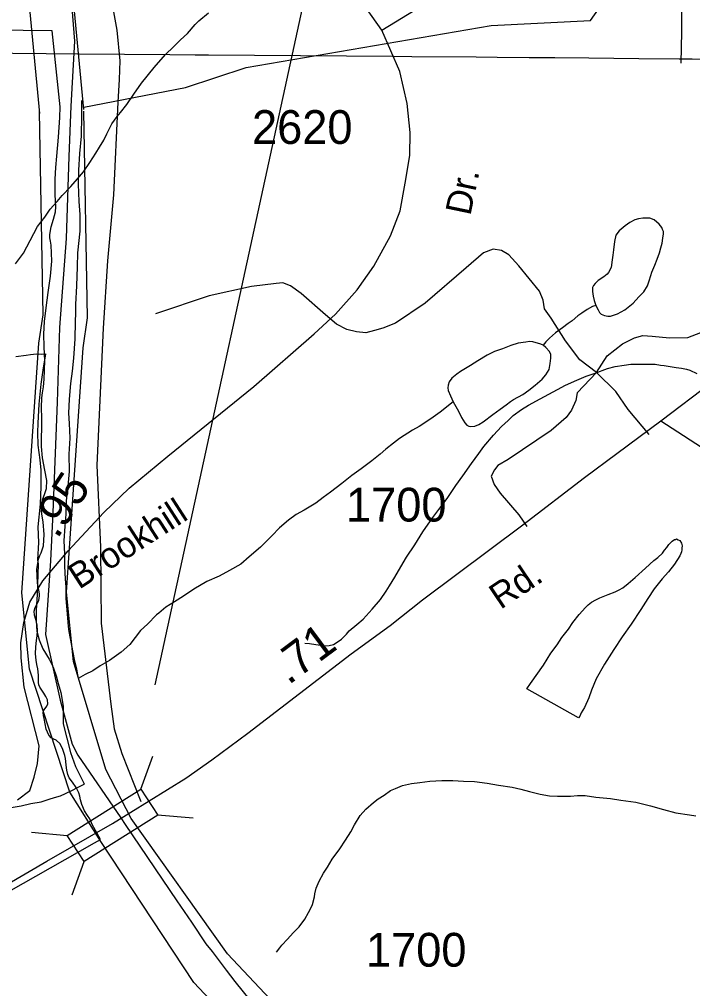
# Model space of a CAD drawing. Extents: x 2169602 to 2449496, y 721995 to 810662.
# Drawn here: x 2407355 to 2409846, y 765226 to 768814 of the extents above; entities that cross this region are included whole.
import ezdxf

# ---------------------------------------------------------------- set-up
doc = ezdxf.new("R2010")
doc.units = 0
doc.layers.add('Default', color=7, linetype='Continuous')

msp = doc.modelspace()

# ---------------------------------------------------------------- linework, layer by layer
at = {"layer": 'Default'}
for p, q in [((2407856.9, 766350.4), (2408442.4, 769038.3)), ((2407803.8, 765964.6), (2407848.2, 766087.1)), ((2407865.5, 765869.7), (2407997.2, 765858.1)), ((2407399.2, 765805.1), (2407530.9, 765793.4)), ((2407549.7, 765573.8), (2407594, 765696.3))]:
    msp.add_line(p, q, dxfattribs=at)
for points in [[(2407593.3, 768488.6), (2407969.6, 768561.8), (2408193.6, 768635.9), (2409100.5, 768791.2), (2409467.6, 768810), (2409616.6, 769020.2), (2409881.5, 769205), (2410196.5, 769523.3), (2410328.6, 769730.6), (2410592.5, 770233.6), (2410766.6, 770341.6), (2411514.6, 770644.5), (2411995.6, 771074.3), (2412234.5, 771423.7), (2412358.6, 771726.2)], [(2408479, 769730.2), (2408398.7, 769562.2), (2408358, 769512.8), (2408293.8, 769473.3), (2408199.9, 769443.7), (2408071.5, 769423.9), (2407624.4, 769369.6), (2407612.1, 769357.2), (2407607.1, 769302.9), (2407656.5, 769100.4), (2407714.6, 768774.3), (2407726.9, 768660.7), (2407724.4, 768591.5), (2407719.5, 768507.6), (2407703.4, 768164.3), (2407681.2, 767919.7), (2407665.2, 767670.3), (2407641.7, 767163.9), (2407655.3, 766860.1), (2407657.8, 766578.6), (2407693.6, 766279.7), (2407705.9, 766188.3), (2407733.1, 766096.9), (2407803.5, 765919.1)], [(2407593.2, 768480.4), (2407495.4, 769508), (2407432.6, 769704.6)], [(2407429.9, 768464.9), (2407333.8, 769474.9), (2407276.4, 769654.7)], [(2408696.3, 768774.2), (2408576.2, 768943.5), (2408531.6, 769009.5), (2408485.4, 769109.5)], [(2408696.3, 768774.2), (2408819.4, 768849.2), (2408908.3, 768900.5), (2408991.5, 768946), (2409106.1, 768991.1), (2409208.7, 769018.5), (2409355.8, 769045.8), (2409463.9, 769064.9), (2409584.4, 769083), (2409632.3, 769085.5), (2409670.3, 769078.1), (2409702.5, 769062.4), (2409731.4, 769045), (2409763.6, 769011.2), (2409797.5, 768951.7), (2409804.5, 768881.5), (2409804.5, 768767.6), (2409802, 768652)], [(2407542.7, 768935.6), (2407558.9, 768733.2), (2407545, 768492.1), (2407537.4, 768305.7), (2407527.6, 768002.1), (2407503.4, 767672.9), (2407494.2, 767396.9), (2407478.6, 766988.5)], [(2407339.9, 767908.7), (2407369.4, 767948.8), (2407395, 767994.8), (2407421.1, 768046.9), (2407449, 768081.2), (2407468.9, 768111.5), (2407494.3, 768139.7), (2407512.5, 768161.7), (2407544.5, 768195.7), (2407569.9, 768223.9), (2407591.7, 768249.9), (2407615.7, 768284), (2407637.6, 768318.4), (2407651.3, 768340.2), (2407667.3, 768366.2), (2407678.8, 768390.4), (2407694.8, 768422.5), (2407696.9, 768426.6), (2407716.8, 768454.4), (2407728.4, 768468.5), (2407752.6, 768498.9), (2407778.1, 768536.9), (2407806.2, 768577.2), (2407853.5, 768635.3), (2407895.2, 768683.4), (2407924.9, 768711.8), (2407950.9, 768737.9), (2407976.8, 768761.9), (2408005.1, 768794.2), (2408018.4, 768808.4), (2408054.5, 768838.2)], [(2407474.4, 767919.1), (2407471.7, 767978.5), (2407469.4, 767992.4), (2407467.7, 768005.4), (2407466.9, 768018.1), (2407471.7, 768045.9), (2407480.7, 768074.1), (2407487.7, 768101.3), (2407488.9, 768120.4), (2407487.9, 768140.6), (2407486.7, 768166.4), (2407486.7, 768222.3), (2407488.9, 768266.1), (2407492.7, 768307.6), (2407499.2, 768377.3), (2407504.7, 768450.3), (2407505.9, 768490.4), (2407475.4, 768771.8), (2406828.7, 768778.7)], [(2407474.4, 767919.1), (2407471.7, 767978.5), (2407469.4, 767992.4), (2407467.7, 768005.4), (2407466.9, 768018.1), (2407471.7, 768045.9), (2407480.7, 768074.1), (2407487.7, 768101.3), (2407488.9, 768120.4), (2407487.9, 768140.6), (2407486.7, 768166.4), (2407486.7, 768222.3), (2407488.9, 768266.1), (2407492.7, 768307.6), (2407499.2, 768377.3), (2407504.7, 768450.3), (2407505.9, 768490.4), (2407475.4, 768771.8), (2406828.7, 768778.7)], [(2407347.9, 765924.6), (2407393, 765960.1), (2407409, 766008.8), (2407422.2, 766059.2), (2407427.2, 766124.4), (2407372.3, 766341.6), (2407360.7, 766450.6), (2407360.3, 766505.9), (2407371, 766581), (2407393.3, 766656.2), (2407441.2, 766735.4), (2407535.7, 766846.1), (2407667, 766988.9), (2407761.2, 767079), (2407904, 767197), (2408221.9, 767455.5), (2408445.7, 767649.5), (2408524.2, 767722.2), (2408604.3, 767813), (2408666.2, 767899.7), (2408727.7, 768012.9), (2408764, 768105.4), (2408782.2, 768207.7), (2408799.1, 768309.3), (2408800.8, 768395.2), (2408790.1, 768502.5), (2408762.4, 768620.6), (2408696.3, 768774.2)], [(2410491.2, 768658.9), (2409844.5, 768665.9), (2409796.5, 768666.4), (2409646.7, 768668), (2409462, 768669.6), (2409335.5, 768670.8), (2409241.5, 768671.6), (2409123.2, 768672.7), (2409044.5, 768673.4), (2408806.7, 768675.6), (2408735.2, 768676.2), (2408055, 768680.9), (2408004.7, 768681.3), (2407911.5, 768681.9), (2407575.2, 768684.9), (2407206.5, 768688.1)], [(2410491.2, 768658.9), (2409844.5, 768665.9), (2409796.5, 768666.4), (2409646.7, 768668), (2409462, 768669.6), (2409335.5, 768670.8), (2409241.5, 768671.6), (2409123.2, 768672.7), (2409044.5, 768673.4), (2408806.7, 768675.6), (2408735.2, 768676.2), (2408055, 768680.9), (2408004.7, 768681.3), (2407911.5, 768681.9), (2407575.2, 768684.9), (2407206.5, 768688.1)], [(2407584.2, 768513.9), (2407584.2, 768457.9), (2407582.9, 768381.8), (2407577, 768317.9), (2407573.5, 768255.9), (2407571.7, 768203.8), (2407574.1, 768139.8), (2407578.4, 768091.7), (2407578.8, 768030), (2407569.4, 767949.9), (2407568, 767897.8), (2407565.9, 767827.9), (2407562.4, 767757.9), (2407562.4, 767727.8), (2407560.8, 767694), (2407559.4, 767631.8), (2407555.3, 767559.8), (2407549.5, 767512), (2407544, 767465.8), (2407538.4, 767407.8), (2407536.6, 767355.8), (2407538.9, 767318.1), (2407540.9, 767263.8), (2407537.4, 767204), (2407538.2, 767140.1), (2407534.3, 767086), (2407528.2, 767032.1), (2407526.8, 766982), (2407522.9, 766938), (2407519.4, 766883.8), (2407521.4, 766836), (2407522, 766790.1), (2407524.1, 766741.9), (2407526.3, 766714), (2407526.1, 766670.2), (2407530.9, 766613.9), (2407535.2, 766566.2), (2407537.2, 766548.1), (2407547.5, 766496.3), (2407557.9, 766444.4), (2407565.9, 766408.3), (2407572.1, 766374.5)], [(2410159.3, 762973.4), (2410100.6, 763007.4), (2409888.9, 763199.7), (2409234.4, 763987.9), (2408758.2, 764442), (2407999.7, 765249.5), (2407656.3, 765771), (2407540.9, 765953.4), (2407392.6, 766408.9), (2407364.2, 766691.4), (2407426.9, 767615.5), (2407442.4, 767719.9), (2407429.6, 768471.3)], [(2410315.4, 763110.2), (2410180.3, 763156.6), (2410007.7, 763313.3), (2409354.5, 764100), (2408874.7, 764557.6), (2408125.3, 765355.4), (2407768.8, 765856.5), (2407674.8, 766037.4), (2407554.6, 766437.5), (2407528.8, 766694.1), (2407590.1, 767597.9), (2407606.6, 767709.2), (2407593.6, 768474)], [(2409487.7, 767754.8), (2409496.1, 767738.9), (2409502, 767728.7), (2409507.8, 767722.9), (2409520.1, 767717.1), (2409532, 767714.8), (2409542.2, 767715), (2409567.8, 767723.3), (2409595.5, 767739.3), (2409625.5, 767763.6), (2409647.4, 767787.4), (2409665.2, 767805.8), (2409679.2, 767827.7), (2409685.1, 767845.8), (2409691.1, 767866), (2409695.2, 767878), (2409706.7, 767903.8), (2409714.7, 767926.2), (2409722.9, 767950), (2409728.4, 767968.3), (2409732.7, 767985.9), (2409736, 768004), (2409738.2, 768019.9), (2409738.4, 768028), (2409734.1, 768036), (2409731.7, 768044), (2409722.2, 768056), (2409704, 768071.7), (2409688, 768077.8), (2409673.9, 768077.5), (2409662.2, 768077.7), (2409646, 768075.6), (2409632.2, 768071.6), (2409614, 768061.4), (2409596.1, 768049.1), (2409574, 768031.3), (2409561.9, 768014.9), (2409556.4, 767991.1), (2409552.7, 767961.2), (2409550.6, 767941.2), (2409548.8, 767923.2), (2409544.9, 767895), (2409535.2, 767877), (2409529.5, 767871), (2409517.2, 767861.1), (2409496.9, 767846.7), (2409485, 767836.7), (2409479.5, 767828.7), (2409475.2, 767820.8), (2409475.4, 767806.6), (2409477.6, 767788.8), (2409481.7, 767772.8), (2409487.7, 767754.8)], [(2409490.7, 767506.3), (2409428.3, 767554.2), (2409375.2, 767624.3), (2409322.2, 767708.2), (2409298.3, 767742.4), (2409293.1, 767774.9), (2409279.5, 767807.4), (2409202.5, 767901.4), (2409165.7, 767942.5), (2409138.3, 767957.9), (2409107.5, 767963), (2409071.6, 767949.3), (2409008.3, 767894.6), (2408856.1, 767762.9), (2408746.6, 767689.3), (2408699.6, 767670.5), (2408668.8, 767662), (2408636.3, 767653.4), (2408602.1, 767656.8), (2408566.2, 767665.4), (2408528.5, 767685.9), (2408487.5, 767720.1), (2408396.8, 767798.8), (2408357.5, 767827.9), (2408330.1, 767838.2), (2408304.5, 767836.4), (2408213.8, 767824.5), (2408057.3, 767790.3), (2407858.9, 767723.5)], [(2409490.7, 767506.3), (2409530, 767567.9), (2409586.5, 767612.4), (2409631, 767634.6), (2409661.7, 767643.2), (2409696, 767641.4), (2409761, 767634.6), (2409828.5, 767636.3), (2409876.4, 767655.1), (2409919.2, 767685.9), (2409955.1, 767711.6), (2409979, 767744.1), (2409987.6, 767774.9), (2409967.1, 767944.2)], [(2407654.4, 765778.8), (2407624.4, 765834.3), (2407619.4, 765846.3), (2407614.9, 765855), (2407606.2, 765867.6), (2407595.4, 765884.9), (2407585.4, 765907.8), (2407580.9, 765924.6), (2407578.2, 765938.4), (2407574.9, 765951), (2407564.7, 765970.7), (2407551.2, 765990.1), (2407539.4, 766007), (2407533.9, 766019.1), (2407530.2, 766034.4), (2407527.4, 766053), (2407525.9, 766066.8), (2407524.7, 766078.3), (2407522.7, 766089.4), (2407515.9, 766111.3), (2407504.9, 766132.2), (2407490.7, 766145.8), (2407481.9, 766149.6), (2407472.7, 766155), (2407463.7, 766165), (2407453.2, 766187.1), (2407449.4, 766205.9), (2407446.7, 766225.8), (2407444.2, 766237.1), (2407442.9, 766248.1), (2407444.7, 766257), (2407450.2, 766263.7), (2407456.7, 766271.3), (2407460.2, 766281), (2407458.4, 766295.5), (2407452.7, 766307.6), (2407444.7, 766319.4), (2407437.2, 766330.7), (2407430.7, 766341.8), (2407426.7, 766351), (2407425.7, 766359.6), (2407425.9, 766371.1), (2407425.7, 766386.2), (2407423.2, 766409.4), (2407419.7, 766426.6), (2407416.7, 766442.6), (2407414.7, 766466.1), (2407415.2, 766491.4), (2407417.4, 766514.9), (2407419.9, 766532.1), (2407421.4, 766550.7), (2407420.2, 766573.4), (2407415.4, 766593), (2407410.2, 766608.8), (2407408.9, 766623.8), (2407413.4, 766637.2), (2407420.4, 766650.7), (2407426.7, 766662.6), (2407429.4, 766680.1), (2407428.4, 766687.3), (2407426.2, 766701.3), (2407422.2, 766727.4), (2407419.9, 766755), (2407419.7, 766777.1), (2407422.7, 766800.6), (2407425.9, 766815.9), (2407429.9, 766830), (2407434.7, 766839.3), (2407444.2, 766865.8), (2407446.2, 766907.1), (2407442.2, 766954.6), (2407438.7, 766975.4), (2407435.9, 766993.2), (2407435.7, 767010.9), (2407440.4, 767035.3), (2407448.2, 767059.1), (2407454.9, 767077.8), (2407456.2, 767106.6), (2407448.4, 767145), (2407439.7, 767191.3), (2407436.4, 767232.4), (2407436.7, 767266.1), (2407437.7, 767298.9), (2407437.2, 767337.6), (2407436.2, 767377.3), (2407437.7, 767412.9), (2407440.4, 767432), (2407443.9, 767453.5), (2407446.9, 767482.1), (2407448.9, 767550.5), (2407446.4, 767602.3), (2407444.7, 767648.5), (2407447.4, 767694.9), (2407453.4, 767746.3), (2407460.7, 767802.5), (2407469.2, 767863.5), (2407474.4, 767919.1)], [(2407654.4, 765778.8), (2407624.4, 765834.3), (2407619.4, 765846.3), (2407614.9, 765855), (2407606.2, 765867.6), (2407595.4, 765884.9), (2407585.4, 765907.8), (2407580.9, 765924.6), (2407578.2, 765938.4), (2407574.9, 765951), (2407564.7, 765970.7), (2407551.2, 765990.1), (2407539.4, 766007), (2407533.9, 766019.1), (2407530.2, 766034.4), (2407527.4, 766053), (2407525.9, 766066.8), (2407524.7, 766078.3), (2407522.7, 766089.4), (2407515.9, 766111.3), (2407504.9, 766132.2), (2407490.7, 766145.8), (2407481.9, 766149.6), (2407472.7, 766155), (2407463.7, 766165), (2407453.2, 766187.1), (2407449.4, 766205.9), (2407446.7, 766225.8), (2407444.2, 766237.1), (2407442.9, 766248.1), (2407444.7, 766257), (2407450.2, 766263.7), (2407456.7, 766271.3), (2407460.2, 766281), (2407458.4, 766295.5), (2407452.7, 766307.6), (2407444.7, 766319.4), (2407437.2, 766330.7), (2407430.7, 766341.8), (2407426.7, 766351), (2407425.7, 766359.6), (2407425.9, 766371.1), (2407425.7, 766386.2), (2407423.2, 766409.4), (2407419.7, 766426.6), (2407416.7, 766442.6), (2407414.7, 766466.1), (2407415.2, 766491.4), (2407417.4, 766514.9), (2407419.9, 766532.1), (2407421.4, 766550.7), (2407420.2, 766573.4), (2407415.4, 766593), (2407410.2, 766608.8), (2407408.9, 766623.8), (2407413.4, 766637.2), (2407420.4, 766650.7), (2407426.7, 766662.6), (2407429.4, 766680.1), (2407428.4, 766687.3), (2407426.2, 766701.3), (2407422.2, 766727.4), (2407419.9, 766755), (2407419.7, 766777.1), (2407422.7, 766800.6), (2407425.9, 766815.9), (2407429.9, 766830), (2407434.7, 766839.3), (2407444.2, 766865.8), (2407446.2, 766907.1), (2407442.2, 766954.6), (2407438.7, 766975.4), (2407435.9, 766993.2), (2407435.7, 767010.9), (2407440.4, 767035.3), (2407448.2, 767059.1), (2407454.9, 767077.8), (2407456.2, 767106.6), (2407448.4, 767145), (2407439.7, 767191.3), (2407436.4, 767232.4), (2407436.7, 767266.1), (2407437.7, 767298.9), (2407437.2, 767337.6), (2407436.2, 767377.3), (2407437.7, 767412.9), (2407440.4, 767432), (2407443.9, 767453.5), (2407446.9, 767482.1), (2407448.9, 767550.5), (2407446.4, 767602.3), (2407444.7, 767648.5), (2407447.4, 767694.9), (2407453.4, 767746.3), (2407460.7, 767802.5), (2407469.2, 767863.5), (2407474.4, 767919.1)], [(2409487.7, 767754.8), (2409476, 767750.9), (2409455.9, 767740.5), (2409436.2, 767726.5), (2409421.6, 767716.5), (2409399.9, 767698.3), (2409386, 767688.2), (2409364.2, 767672.1), (2409338.2, 767654.1), (2409316.7, 767633.9), (2409302.7, 767619.7), (2409292.7, 767607.9)], [(2409292.7, 767607.9), (2409284.9, 767611.9), (2409254.7, 767619.7), (2409242.6, 767621.5), (2409228.7, 767619.6), (2409200.4, 767615.3), (2409172.7, 767606.9), (2409142.6, 767594.8), (2409112.8, 767584.7), (2409085.2, 767570.7), (2409051.1, 767550.2), (2409023.4, 767532.1), (2408986.9, 767510.1), (2408973.4, 767500), (2408955.4, 767486.1), (2408945.3, 767471.8), (2408941.6, 767459.7), (2408940, 767449.8), (2408941.6, 767439.8), (2408949.8, 767419.9), (2408959.9, 767397.8)], [(2408959.9, 767397.8), (2408980.2, 767363.9), (2408990.2, 767340.1), (2409002.5, 767320.3), (2409010.5, 767312.2), (2409018.3, 767308.2), (2409024.5, 767306.4), (2409040.4, 767308.5), (2409054.4, 767314.5), (2409070.4, 767324.6), (2409106.3, 767350.9), (2409133.7, 767371), (2409156.1, 767387.2), (2409172.1, 767398.9), (2409183.6, 767407.3), (2409217.6, 767425.3), (2409240, 767441.4), (2409263.3, 767459.8), (2409289.6, 767481.8), (2409303.3, 767498), (2409315.2, 767518), (2409318.7, 767539.8), (2409320.8, 767559.8), (2409321, 767573.9), (2409316.9, 767583.9), (2409302.9, 767599.8), (2409292.7, 767607.9)], [(2407341.4, 767566.5), (2407379.5, 767571), (2407395.7, 767573), (2407417.7, 767575.3), (2407435.5, 767575.1), (2407451.7, 767575.5)], [(2407451.7, 767575.5), (2407441.7, 767515.3), (2407434.3, 767463.3), (2407426.7, 767389), (2407423, 767319.4), (2407421.2, 767285.2), (2407423.4, 767237.4), (2407429.8, 767183.3), (2407434.1, 767145.3), (2407434.3, 767085.3), (2407431, 767019.3), (2407423.4, 766935.6), (2407425.5, 766877.3), (2407421.8, 766813.4), (2407424.2, 766797.6), (2407420.3, 766685.4), (2407416.6, 766627.6), (2407416.8, 766587.4), (2407418.9, 766549.3), (2407427.7, 766517.6), (2407441.7, 766483.9), (2407464.2, 766445.6), (2407480, 766416), (2407490.5, 766384), (2407498.5, 766356), (2407508.5, 766322), (2407516.9, 766272.1), (2407516.9, 766206.4), (2407544, 766100.5), (2407562, 766048.7), (2407592.6, 765986.5), (2407594.4, 765982.5)], [(2408411.3, 766505.1), (2408427.7, 766503.5), (2408451.7, 766499.5), (2408469.5, 766497.6), (2408481.6, 766495.7), (2408501.5, 766496), (2408517.5, 766499.6), (2408527.5, 766505.8), (2408547.2, 766519.9), (2408565.1, 766538.3), (2408575.1, 766550.1), (2408603, 766574.3), (2408626.8, 766594.2), (2408660.4, 766630.5), (2408690.6, 766666.5), (2408712.3, 766696.9), (2408724.2, 766717), (2408743.9, 766748.9), (2408766, 766786.9), (2408787.7, 766823), (2408817.5, 766869.2), (2408847.2, 766917.5), (2408884.3, 766969.8), (2408906.3, 766999.8), (2408938, 767040), (2408970, 767088.3), (2408995.9, 767124.1), (2409027.5, 767170.5), (2409055.1, 767206.8), (2409073, 767232.5), (2409109.1, 767275), (2409138.6, 767307), (2409162.8, 767329.3), (2409182.3, 767347.4), (2409212.2, 767369.3), (2409238.5, 767385.6), (2409281.9, 767409.8), (2409313.9, 767426.1), (2409345.9, 767444), (2409375.6, 767460.2), (2409417.5, 767478.6), (2409451.7, 767492.9), (2409485.5, 767504.8), (2409531.3, 767521), (2409559.4, 767529.3), (2409593.2, 767533.5), (2409617.2, 767537.6), (2409653.5, 767537.8), (2409685.5, 767538.2), (2409707, 767538.2), (2409727.3, 767534.4), (2409741.2, 767532.2), (2409755.6, 767530.5), (2409785.1, 767524.8), (2409805.2, 767522.6), (2409823.3, 767518.7), (2409835.4, 767514.8), (2409861, 767503.2)], [(2409490.7, 767506.3), (2409418.9, 767431.1), (2409413.7, 767403.7), (2409398.3, 767367.8), (2409377.8, 767340.4), (2409323.1, 767292.5), (2409164, 767184.7), (2409124.7, 767162.5), (2409112.7, 767147.1), (2409100.7, 767123.2), (2409111, 767092.4), (2409133.2, 767059.9), (2409203.3, 766979.5), (2409232.4, 766936.7)], [(2409684.8, 767277.1), (2409607.9, 767369.5), (2409561.7, 767436.2), (2409490.7, 767506.3)], [(2409728.9, 767328.4), (2409917.7, 767470.6)], [(2408959.9, 767397.8), (2408912.3, 767359.5), (2408886.3, 767341.6), (2408862.3, 767325.3), (2408834.2, 767307.3), (2408808.9, 767293.2), (2408761, 767262.8), (2408739.2, 767244.9), (2408710.9, 767222.5), (2408689.2, 767204.2), (2408659.3, 767180.4), (2408619.3, 767150.3), (2408585.4, 767125.8), (2408547.9, 767095.8), (2408505.9, 767063.6), (2408478.4, 767043.5), (2408452, 767023.1), (2408408.5, 766996.8), (2408378.5, 766980.7), (2408350.7, 766960.5), (2408316.6, 766932.4), (2408289.1, 766902.5), (2408247.1, 766860.1), (2408205.5, 766823.9), (2408173.9, 766797.8), (2408131.7, 766773.4), (2408093.7, 766753.2), (2408048, 766732.9), (2408000.2, 766704.8), (2407962.3, 766678.5), (2407928.5, 766658.5), (2407896.7, 766638.2), (2407870.8, 766616.1), (2407862.6, 766610), (2407828.8, 766575.8), (2407803.2, 766551.7), (2407763.4, 766499.7), (2407731.4, 766471.3), (2407687.7, 766441), (2407653.9, 766420.9), (2407626.2, 766402.8), (2407598.3, 766388.4), (2407572.1, 766374.5)], [(2407699.7, 765837.3), (2407970, 766005.3), (2408066.4, 766073.5), (2408199.5, 766172.4), (2408582.9, 766465.2), (2408726.9, 766570.4), (2408846.5, 766664.8), (2409217.4, 766942.5), (2409446.2, 767118), (2409565.1, 767207), (2409728.9, 767328.4)], [(2409728.9, 767328.4), (2409921, 767202.8)], [(2407478.6, 766988.5), (2407470.2, 766809.3), (2407451.5, 766537.4), (2407505.6, 766293.8), (2407549.7, 766131), (2407570.8, 766091), (2407729.8, 765858.3), (2407746.4, 765833.4), (2407937.5, 765551.4), (2407991.4, 765471.8), (2408044.7, 765392.3), (2408068.5, 765363.5), (2408120, 765294.3), (2408152.2, 765252.3), (2408368.9, 764983.9)], [(2409232.2, 766335.7), (2409245.7, 766355.9), (2409293.7, 766424.1), (2409321, 766468.3), (2409345.2, 766498.3), (2409362.6, 766526.5), (2409386.2, 766556.6), (2409402.6, 766580.9), (2409426.4, 766611), (2409449.7, 766637), (2409460, 766647.2), (2409471.9, 766657.2), (2409488.1, 766665.3), (2409502.2, 766673.3), (2409533.6, 766685.6), (2409559.8, 766695.4), (2409573.6, 766701.8), (2409587.7, 766709.8), (2409607.4, 766725.9), (2409633.5, 766747.9), (2409671.2, 766782), (2409703, 766810.4), (2409716.9, 766822.5), (2409735, 766838.5), (2409742.5, 766848.7), (2409750.5, 766858.8), (2409758.5, 766870.6), (2409764.7, 766876.6), (2409770.2, 766882.6), (2409778.6, 766888.6), (2409782.3, 766888.9), (2409786.6, 766890.7), (2409792.4, 766887), (2409798.3, 766884.8), (2409804.7, 766875), (2409806.9, 766864.9), (2409806.7, 766856.8), (2409806.7, 766850.8), (2409804.5, 766843), (2409802.6, 766836.8), (2409798.7, 766828.8), (2409779, 766796.9), (2409757.3, 766768.6), (2409733.3, 766742.6), (2409703.6, 766706.5), (2409679.8, 766670.4), (2409654, 766630.1), (2409618.5, 766575.8), (2409584.7, 766527.8), (2409554.7, 766481.6), (2409519.5, 766427.3), (2409489.5, 766373.4), (2409471.5, 766331.1), (2409461.6, 766303), (2409446.5, 766267.2), (2409434.1, 766247.1), (2409428.2, 766235), (2409424.3, 766229.1), (2409232.2, 766335.7)], [(2408305.7, 765361.1), (2408317.8, 765377), (2408325.8, 765387.2), (2408347.3, 765409.1), (2408367.6, 765433.2), (2408389.5, 765455.5), (2408411.1, 765483.4), (2408425, 765507.7), (2408435.1, 765529.7), (2408439, 765537.7), (2408446.9, 765565.6), (2408448.4, 765577.5), (2408452.7, 765597.6), (2408464.2, 765623.8), (2408480.4, 765653.9), (2408494.3, 765676.1), (2408512, 765705.9), (2408540, 765744.2), (2408561.6, 765776.3), (2408581.5, 765806.5), (2408595, 765832.4), (2408615.3, 765866.7), (2408636.6, 765890.7), (2408664.9, 765914.7), (2408682.6, 765929.1), (2408704.5, 765942.8), (2408728.3, 765959.1), (2408746.3, 765967.3), (2408772.2, 765977.6), (2408806.2, 765985.4), (2408836.3, 765989.8), (2408874.1, 765993.9), (2408918.2, 765996.2), (2408958.1, 765996.6), (2408997.7, 765994.6), (2409038.3, 765993), (2409086.3, 765987.3), (2409127.9, 765979.4), (2409178.4, 765971.8), (2409210.4, 765964.1), (2409242.6, 765956), (2409282.1, 765946.4), (2409316.4, 765940.4), (2409346.3, 765938.7), (2409374.4, 765938.9), (2409394.3, 765938.7), (2409420.3, 765941.3), (2409448.2, 765941.1), (2409488.2, 765935.5), (2409542.5, 765929.7), (2409580.1, 765924), (2409636.3, 765916.3), (2409690, 765902.5), (2409738.4, 765889.2), (2409784.5, 765877.3), (2409834.5, 765869.3), (2409858.5, 765865.7)], [(2407316.8, 765895.1), (2407360.7, 765903.5), (2407397, 765911.8), (2407434.9, 765917.8), (2407464.6, 765927.9), (2407484.7, 765934.2), (2407506.7, 765940.2), (2407546.6, 765958.5), (2407572.3, 765972.5), (2407594.4, 765982.5)], [(2406644.3, 765218.5), (2406927.9, 765386.5), (2407310.5, 765612.7), (2407456, 765697.6), (2407699.7, 765837.3)], [(2406883.9, 765336.6), (2407054.4, 765436.7), (2407151.4, 765493.5), (2407632.2, 765765.6), (2407654.4, 765778.8)], [(2406883.9, 765336.6), (2407054.4, 765436.7), (2407151.4, 765493.5), (2407632.2, 765765.6), (2407654.4, 765778.8)]]:
    msp.add_lwpolyline(points, dxfattribs=at)
msp.add_lwpolyline([(2407530.9, 765793.4), (2407803.5, 765965.1), (2407866.7, 765868), (2407594, 765696.3)], close=True, dxfattribs=at)

# ---------------------------------------------------------------- texts
for s, p in [('2620', (2408215.5, 768352.7)), ('1700', (2408563.4, 766955.1)), ('1700', (2408637.2, 765307.7))]:
    msp.add_text(s, height=125, dxfattribs=at).set_placement(p)
for s, height, rotation, p in [('Dr.', 95, 78.2399, (2409023.3, 768084.4)), ('.95', 125, 56.8911, (2407494.8, 766887.8)), ('Brookhill', 95, 32.8509, (2407575.4, 766702)), ('Rd.', 95, 33.8802, (2409135, 766627.7)), ('.71', 125, 36.6136, (2408350.3, 766348))]:
    msp.add_text(s, height=height, rotation=rotation, dxfattribs=at).set_placement(p)

doc.saveas('drawing.dxf')
